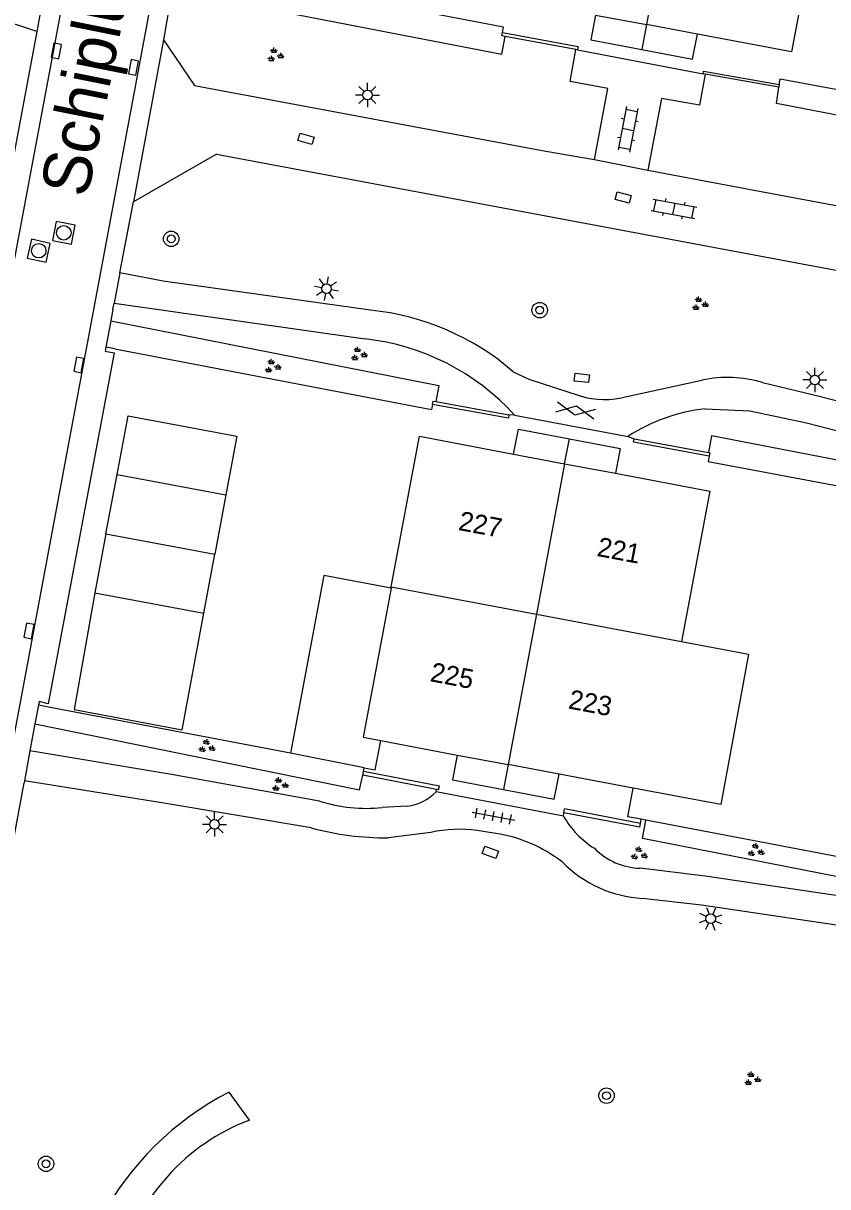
# Model space of a CAD drawing. Extents: x 124000 to 128010, y 398999 to 403000.
# Drawn here: x 126557.7 to 126599.4, y 399499.9 to 399560.1 of the extents above; entities that cross this region are included whole.
import ezdxf

# ---------------------------------------------------------------- set-up
doc = ezdxf.new("R2010")
doc.units = 0
for name, color, linetype in [('gg-afsc-erfafscheiding', 7, 'Continuous'), ('gg-afsc-hekwerk', 7, 'Continuous'), ('gg-afsc-muur', 7, 'Continuous'), ('gg-anno-huisnummerreeks BGT', 7, 'Continuous'), ('gg-anno-openbare ruimte label', 7, 'Continuous'), ('gg-bbg-bijgebouw', 7, 'Continuous'), ('gg-bbg-gedigitaliseerde bebouwing', 7, 'Continuous'), ('gg-bbg-hoofdgebouw', 7, 'Continuous'), ('gg-bbg-luifel en loopbrug', 7, 'Continuous'), ('gg-bbg-tussenscheiding', 7, 'Continuous'), ('gg-knt-verharding', 7, 'Continuous'), ('gt-grn-groengrens', 7, 'Continuous'), ('gt-grn-weggrens', 7, 'Continuous'), ('gt-symb-boom', 7, 'Continuous'), ('gt-symb-gesloten verharding', 7, 'Continuous'), ('gt-symb-groenvak', 7, 'Continuous'), ('gt-symb-klinker verharding', 7, 'Continuous'), ('gt-symb-kolk', 7, 'Continuous'), ('gt-symb-kolk center center', 7, 'Continuous'), ('gt-symb-lichtmast', 7, 'Continuous'), ('gt-symb-rioolschacht', 7, 'Continuous'), ('gt-symb-tegel verharding', 7, 'Continuous')]:
    doc.layers.add(name, color=color, linetype=linetype)

# ---------------------------------------------------------------- blocks, each defined once
blk = doc.blocks.new('gt0-KOLKCC')
at = {"layer": 'gt-symb-kolk center center'}
blk.add_lwpolyline([(-0.375, 0.2), (0.375, 0.2), (0.375, -0.2), (-0.375, -0.2)], close=True, dxfattribs=at)
blk = doc.blocks.new('gt0-GRVAK')
at = {"layer": 'gt-symb-groenvak'}
for p, q in [((-0.11, 0.189), (-0.228, 0.24)), ((-0.182, 0.153), (0.088, 0.153)), ((-0.091, 0.211), (-0.156, 0.322)), ((-0.047, 0.214), (-0.047, 0.393)), ((-0.004, 0.211), (0.061, 0.322)), ((0.015, 0.189), (0.133, 0.24)), ((0.262, -0.052), (0.197, 0.059)), ((0.305, -0.049), (0.305, 0.13)), ((0.349, -0.052), (0.414, 0.059)), ((-0.245, -0.228), (-0.363, -0.177)), ((-0.318, -0.264), (-0.047, -0.264)), ((-0.226, -0.206), (-0.291, -0.095)), ((-0.183, -0.203), (-0.183, -0.024)), ((-0.139, -0.206), (-0.074, -0.095)), ((-0.12, -0.228), (-0.002, -0.177)), ((0.243, -0.074), (0.125, -0.023)), ((0.17, -0.11), (0.441, -0.11)), ((0.368, -0.074), (0.486, -0.023))]:
    blk.add_line(p, q, dxfattribs=at)
blk = doc.blocks.new('gt0-BOOM')
at = {"layer": 'gt-symb-boom'}
for radius in [0.4, 0.2]:
    blk.add_circle((0, 0), radius, dxfattribs=at)
blk = doc.blocks.new('gt0-LMAST')
at = {"layer": 'gt-symb-lichtmast'}
for p, q in [((-0.005, 0.246), (-0.005, 0.621)), ((-0.182, 0.173), (-0.447, 0.438)), ((0.172, 0.173), (0.437, 0.438)), ((-0.255, -0.004), (-0.63, -0.004)), ((-0.182, -0.181), (-0.447, -0.446)), ((-0.005, -0.254), (-0.005, -0.629)), ((0.437, -0.446), (0.172, -0.181)), ((0.245, -0.004), (0.62, -0.004))]:
    blk.add_line(p, q, dxfattribs=at)
blk.add_circle((-0.005, -0.004), 0.25, dxfattribs=at)
blk = doc.blocks.new('gt0-KL1')
at = {"layer": 'gt-symb-klinker verharding'}
for p, q in [((-1.15, 0.3), (1.15, 0.3)), ((-1, -0.3), (-1, 0.3)), ((-0.5, 0.3), (-0.5, 0.45)), ((0, -0.3), (0, 0.3)), ((0.5, 0.3), (0.5, 0.45)), ((1, -0.3), (1, 0.3)), ((-1.15, -0.3), (1.15, -0.3)), ((-0.5, -0.45), (-0.5, -0.3)), ((0.5, -0.45), (0.5, -0.3))]:
    blk.add_line(p, q, dxfattribs=at)
blk = doc.blocks.new('gt0-GESVH1')
at = {"layer": 'gt-symb-gesloten verharding'}
for p, q in [((-0.992, -0.261), (0.008, 0.239)), ((0.008, -0.261), (-0.992, 0.239)), ((0.008, 0.239), (1.008, -0.261)), ((1.008, 0.239), (0.008, -0.261))]:
    blk.add_line(p, q, dxfattribs=at)
blk = doc.blocks.new('gt0-KOLK')
at = {"layer": 'gt-symb-kolk'}
blk.add_lwpolyline([(0, 0), (0.375, 0), (0.375, 0.4), (-0.375, 0.4), (-0.375, 0), (0, 0)], dxfattribs=at)
blk = doc.blocks.new('gt0-TEG1')
at = {"layer": 'gt-symb-tegel verharding'}
for p, q in [((-1.125, 0), (1.125, 0)), ((-0.9, -0.25), (-0.9, 0.25)), ((-0.45, -0.25), (-0.45, 0.25)), ((0, -0.25), (0, 0.25)), ((0.45, -0.25), (0.45, 0.25)), ((0.9, -0.25), (0.9, 0.25))]:
    blk.add_line(p, q, dxfattribs=at)
blk = doc.blocks.new('gt0-RS')
at = {"layer": 'gt-symb-rioolschacht'}
blk.add_lwpolyline([(-0.5, -0.5), (0.5, -0.5), (0.5, 0.5), (-0.5, 0.5)], close=True, dxfattribs=at)
blk.add_circle((0, 0), 0.375, dxfattribs=at)

msp = doc.modelspace()

# ---------------------------------------------------------------- linework, layer by layer
at = {"layer": 'gg-afsc-erfafscheiding'}
msp.add_lwpolyline([(126589.751, 399518.895), (126589.05, 399519.027), (126589.329, 399520.502)], dxfattribs=at)
at = {"layer": 'gg-afsc-hekwerk'}
for p, q in [((126582.618, 399559.927), (126573.231, 399561.73)), ((126596.957, 399557.246), (126613.331, 399554.214)), ((126562.484, 399543.26), (126578.897, 399540.127)), ((126593.224, 399537.437), (126609.585, 399534.343)), ((126571.587, 399522.317), (126559.059, 399524.701)), ((126589.992, 399518.849), (126589.751, 399518.895)), ((126606.114, 399515.777), (126589.992, 399518.849))]:
    msp.add_line(p, q, dxfattribs=at)
at = {"layer": 'gg-afsc-muur'}
for p, q in [((126586.365, 399558.775), (126582.704, 399559.449)), ((126586.451, 399558.759), (126586.365, 399558.775)), ((126593.06, 399557.498), (126592.957, 399557.516)), ((126596.88, 399556.822), (126593.06, 399557.498)), ((126596.904, 399556.96), (126596.88, 399556.822)), ((126579.122, 399540.538), (126582.901, 399539.856)), ((126589.388, 399538.599), (126593.24, 399537.895)), ((126575.334, 399521.173), (126575.372, 399521.369)), ((126579.297, 399520.616), (126575.372, 399521.369)), ((126579.155, 399520.439), (126575.334, 399521.173)), ((126579.26, 399520.419), (126579.155, 399520.439)), ((126579.26, 399520.419), (126579.297, 399520.616)), ((126585.747, 399519.233), (126585.784, 399519.429)), ((126589.672, 399518.483), (126585.747, 399519.233)), ((126589.71, 399518.679), (126585.784, 399519.429)), ((126589.672, 399518.483), (126589.71, 399518.679))]:
    msp.add_line(p, q, dxfattribs=at)
for points in [[(126582.704, 399559.449), (126582.535, 399559.48), (126582.567, 399559.654)], [(126582.567, 399559.654), (126586.483, 399558.932), (126586.451, 399558.759)], [(126592.957, 399557.516), (126592.982, 399557.655), (126596.904, 399556.96)], [(126578.946, 399540.39), (126578.978, 399540.564), (126579.122, 399540.538)], [(126582.901, 399539.856), (126582.87, 399539.682), (126578.946, 399540.39)], [(126593.275, 399537.709), (126589.356, 399538.426), (126589.388, 399538.599)], [(126593.24, 399537.895), (126593.307, 399537.883), (126593.275, 399537.709)]]:
    msp.add_lwpolyline(points, dxfattribs=at)
at = {"layer": 'gg-bbg-bijgebouw'}
for p, q in [((126562.027, 399533.688), (126562.599, 399536.752)), ((126562.599, 399536.752), (126568.244, 399535.697)), ((126568.244, 399535.697), (126567.672, 399532.634)), ((126562.027, 399533.688), (126561.455, 399530.624)), ((126567.099, 399529.57), (126567.672, 399532.634)), ((126561.455, 399530.624), (126567.099, 399529.57))]:
    msp.add_line(p, q, dxfattribs=at)
at = {"layer": 'gg-bbg-gedigitaliseerde bebouwing'}
msp.add_lwpolyline([(126591.838, 399528.1), (126595.317, 399527.456), (126593.874, 399519.657), (126589.329, 399520.502)], dxfattribs=at)
at = {"layer": 'gg-bbg-hoofdgebouw'}
for p, q in [((126587.386, 399560.56), (126590.024, 399560.065)), ((126592.662, 399559.57), (126590.024, 399560.065)), ((126583.145, 399537.815), (126585.783, 399537.317)), ((126585.783, 399537.317), (126588.421, 399536.818)), ((126576.807, 399530.942), (126576.792, 399530.864)), ((126576.792, 399530.864), (126575.348, 399523.146)), ((126575.348, 399523.146), (126576.263, 399522.973)), ((126576.263, 399522.973), (126580.223, 399522.224)), ((126580.223, 399522.224), (126582.861, 399521.725)), ((126585.499, 399521.226), (126582.861, 399521.725)), ((126589.329, 399520.502), (126585.499, 399521.226))]:
    msp.add_line(p, q, dxfattribs=at)
for points in [[(126598.996, 399566.449), (126597.533, 399558.655), (126592.662, 399559.57)], [(126576.807, 399530.942), (126578.266, 399538.737), (126583.145, 399537.815)], [(126588.421, 399536.818), (126593.3, 399535.896), (126591.838, 399528.1)]]:
    msp.add_lwpolyline(points, dxfattribs=at)
at = {"layer": 'gg-bbg-luifel en loopbrug'}
for p, q in [((126590.024, 399560.065), (126589.778, 399558.776)), ((126585.783, 399537.317), (126586.029, 399538.606)), ((126575.409, 399521.562), (126571.587, 399522.317)), ((126582.861, 399521.725), (126582.615, 399520.436))]:
    msp.add_line(p, q, dxfattribs=at)
for points in [[(126587.386, 399560.56), (126587.141, 399559.281), (126589.778, 399558.776)], [(126589.778, 399558.776), (126592.414, 399558.272), (126592.662, 399559.57)], [(126562.599, 399536.752), (126563.171, 399539.8), (126568.813, 399538.747), (126568.244, 399535.697)], [(126583.145, 399537.815), (126583.393, 399539.11), (126586.029, 399538.606)], [(126586.029, 399538.606), (126588.666, 399538.101), (126588.421, 399536.818)], [(126576.792, 399530.864), (126573.308, 399531.516), (126571.587, 399522.317)], [(126561.455, 399530.624), (126560.385, 399524.574), (126565.969, 399523.53), (126567.099, 399529.57)], [(126575.409, 399521.562), (126575.976, 399521.454), (126576.263, 399522.973)], [(126580.223, 399522.224), (126579.978, 399520.941), (126582.615, 399520.436)], [(126582.615, 399520.436), (126585.251, 399519.932), (126585.499, 399521.226)]]:
    msp.add_lwpolyline(points, dxfattribs=at)
at = {"layer": 'gg-bbg-tussenscheiding'}
for p, q in [((126591.487, 399567.858), (126590.024, 399560.065)), ((126585.783, 399537.317), (126584.322, 399529.521)), ((126562.027, 399533.688), (126567.672, 399532.634)), ((126576.807, 399530.942), (126584.322, 399529.521)), ((126584.322, 399529.521), (126582.861, 399521.725)), ((126584.322, 399529.521), (126591.838, 399528.1))]:
    msp.add_line(p, q, dxfattribs=at)
at = {"layer": 'gg-knt-verharding'}
for p, q in [((126565.448, 399561.853), (126565.007, 399559.27)), ((126558.441, 399559.706), (126554.303, 399561.087)), ((126558.735, 399561.315), (126558.441, 399559.706)), ((126558.441, 399559.706), (126556.287, 399548.194)), ((126586.451, 399558.759), (126592.957, 399557.516)), ((126567.752, 399553.353), (126563.447, 399550.886)), ((126567.752, 399553.353), (126608.674, 399545.688)), ((126584.819, 399553.505), (126587.331, 399553.069)), ((126587.331, 399553.069), (126590.09, 399552.52)), ((126590.09, 399552.52), (126595.969, 399551.421)), ((126562.749, 399547.203), (126563.447, 399550.886)), ((126562.749, 399547.203), (126562.45, 399545.625)), ((126562.389, 399545.302), (126562.45, 399545.625)), ((126562.45, 399545.625), (126575.452, 399543.78)), ((126562.389, 399545.302), (126562.277, 399544.711)), ((126562.277, 399544.711), (126562.018, 399543.347)), ((126589.004, 399540.801), (126592.895, 399541.641)), ((126583.192, 399539.836), (126589.082, 399538.733)), ((126558.525, 399524.802), (126558.348, 399523.845)), ((126558.348, 399523.845), (126558.088, 399522.44)), ((126558.088, 399522.44), (126557.801, 399520.889)), ((126553.939, 399500), (126557.783, 399520.791)), ((126557.801, 399520.889), (126557.783, 399520.791)), ((126579.132, 399520.317), (126579.155, 399520.439)), ((126585.719, 399519.056), (126579.132, 399520.317)), ((126577.633, 399519.575), (126576.336, 399519.5)), ((126585.719, 399519.056), (126585.747, 399519.233)), ((126582.214, 399518.164), (126581.262, 399518.312)), ((126578.856, 399518.216), (126576.647, 399517.932))]:
    msp.add_line(p, q, dxfattribs=at)
for points in [[(126548.307, 399500), (126563.87, 399583.035), (126562.406, 399583.271)], [(126569.676, 399581.937), (126568.263, 399582.203), (126552.912, 399500)], [(126565.007, 399559.27), (126566.616, 399556.911), (126584.819, 399553.505)], [(126587.331, 399553.069), (126588.03, 399556.747), (126586.066, 399557.118), (126586.365, 399558.775)], [(126593.06, 399557.498), (126592.769, 399555.887), (126590.803, 399556.233), (126590.09, 399552.52)], [(126595.969, 399551.421), (126610.653, 399548.675), (126613.12, 399550.209)], [(126575.733, 399545.266), (126564.985, 399546.774), (126562.749, 399547.203)], [(126562.018, 399543.347), (126561.979, 399543.14), (126562.454, 399543.052), (126559.036, 399524.868), (126558.56, 399524.99), (126558.525, 399524.802)], [(126583.123, 399542.083), (126583.931, 399541.687), (126586.584, 399540.828)], [(126596.04, 399541.52), (126598.617, 399540.896), (126604.828, 399539.321), (126610.839, 399538.138)], [(126593.068, 399540.156), (126595.371, 399540.055), (126598.32, 399539.439), (126604.502, 399537.843), (126610.564, 399536.604)], [(126573.089, 399519.841), (126565.414, 399521.217), (126558.088, 399522.44)], [(126572.65, 399518.449), (126564.926, 399519.74), (126557.801, 399520.889)], [(126606.284, 399513.767), (126601.13, 399514.752), (126593.059, 399515.94), (126589.696, 399516.361)], [(126605.997, 399512.229), (126600.683, 399513.288), (126592.876, 399514.445), (126589.814, 399514.798)]]:
    msp.add_lwpolyline(points, dxfattribs=at)
for centre, radius, start, end in [((126574.387, 399531.97), 13.364, 49.17707, 84.21818), ((126574.12, 399531.599), 12.254, 42.23823, 83.75856), ((126594.238, 399535.606), 6.182, 73.05008, 102.54333), ((126587.84, 399544.898), 4.259, 252.85532, 285.86623), ((126594.028, 399531.172), 9.036, 96.10156, 123.19152), ((126577.296, 399522.141), 2.588, 277.47948, 315.19103), ((126575.54, 399527.55), 8.089, 252.36263, 275.64692), ((126589.913, 399521.503), 4.856, 210.25946, 237.77591), ((126576.603, 399533.304), 15.372, 255.09712, 270.16264), ((126580.322, 399511.682), 6.697, 81.92795, 102.64186), ((126581.056, 399510.724), 7.53, 52.37959, 81.15084), ((126589.786, 399519.806), 3.446, 224.39309, 268.5003), ((126590.166, 399521.101), 6.312, 224.34951, 266.80408)]:
    msp.add_arc(centre, radius, start, end, dxfattribs=at)
at = {"layer": 'gt-grn-groengrens'}
for p, q in [((126582.567, 399559.654), (126582.618, 399559.927)), ((126596.904, 399556.96), (126596.957, 399557.246)), ((126562.484, 399543.26), (126562.018, 399543.347)), ((126578.946, 399540.39), (126578.897, 399540.127)), ((126583.192, 399539.836), (126582.901, 399539.856)), ((126589.082, 399538.733), (126589.388, 399538.599)), ((126593.275, 399537.709), (126593.224, 399537.437)), ((126559.059, 399524.701), (126558.525, 399524.802)), ((126575.372, 399521.369), (126575.409, 399521.562)), ((126589.71, 399518.679), (126589.751, 399518.895)), ((126569.467, 399503.308), (126568.405, 399504.765))]:
    msp.add_line(p, q, dxfattribs=at)
for points in [[(126565.448, 399561.853), (126582.536, 399558.536), (126582.704, 399559.449)], [(126613.597, 399552.735), (126596.767, 399555.975), (126596.88, 399556.822)], [(126562.277, 399544.711), (126579.273, 399541.372), (126579.122, 399540.538)], [(126610.363, 399535.485), (126593.399, 399538.767), (126593.24, 399537.895)], [(126558.348, 399523.845), (126575.159, 399520.429), (126575.334, 399521.173)], [(126606.447, 399514.636), (126589.81, 399517.894), (126589.992, 399518.849)]]:
    msp.add_lwpolyline(points, dxfattribs=at)
for centre, radius, start, end in [((126575.609, 399490.811), 15.704, 117.30597, 186.20304), ((126573.256, 399493.207), 10.788, 110.5622, 220.65812)]:
    msp.add_arc(centre, radius, start, end, dxfattribs=at)
at = {"layer": 'gt-grn-weggrens'}
msp.add_line((126565.007, 399559.27), (126563.447, 399550.886), dxfattribs=at)

# ---------------------------------------------------------------- block references
at = {"layer": 'gt-symb-boom'}
for p in [(126565.407, 399548.964), (126584.494, 399545.272), (126587.954, 399504.579), (126558.921, 399501.046)]:
    msp.add_blockref('gt0-BOOM', p, dxfattribs=at)
at = {"layer": 'gt-symb-gesloten verharding', "rotation": 169.39794170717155}
msp.add_blockref('gt0-GESVH1', (126586.361, 399540.056), dxfattribs=at)
at = {"layer": 'gt-symb-groenvak'}
for p in [(126570.777, 399558.476), (126592.773, 399545.582), (126575.107, 399542.985), (126570.639, 399542.349), (126571.016, 399520.679), (126595.49, 399505.432)]:
    msp.add_blockref('gt0-GRVAK', p, dxfattribs=at)
for p, rotation in [((126567.234, 399522.651), -10.781616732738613), ((126595.675, 399517.266), -10.781616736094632), ((126589.629, 399517.088), -11.073871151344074)]:
    msp.add_blockref('gt0-GRVAK', p, dxfattribs=dict(at, rotation=rotation))
at = {"layer": 'gt-symb-klinker verharding'}
for p, rotation in [((126589.064, 399554.642), -100.89418298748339), ((126591.448, 399550.522), -10.602058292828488)]:
    msp.add_blockref('gt0-KL1', p, dxfattribs=dict(at, rotation=rotation))
at = {"layer": 'gt-symb-kolk'}
for p, rotation in [((126559.255, 399558.737), -100.71464389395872), ((126563.651, 399557.805), 79.45426563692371), ((126560.818, 399542.398), 79.45426563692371), ((126558.237, 399528.617), 79.45426563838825)]:
    msp.add_blockref('gt0-KOLK', p, dxfattribs=dict(at, rotation=rotation))
at = {"layer": 'gt-symb-kolk center center'}
for p, rotation in [((126572.388, 399554.143), 163.79481462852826), ((126588.81, 399551.108), 165.17189147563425), ((126586.675, 399541.757), 173.62817759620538), ((126581.933, 399517.179), 159.87983420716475)]:
    msp.add_blockref('gt0-KOLKCC', p, dxfattribs=dict(at, rotation=rotation))
at = {"layer": 'gt-symb-lichtmast'}
for p in [(126575.577, 399556.42), (126598.752, 399541.657), (126567.656, 399518.636)]:
    msp.add_blockref('gt0-LMAST', p, dxfattribs=at)
for p, rotation in [((126573.454, 399546.388), -10.197205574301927), ((126593.342, 399513.742), 154.460267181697)]:
    msp.add_blockref('gt0-LMAST', p, dxfattribs=dict(at, rotation=rotation))
at = {"layer": 'gt-symb-rioolschacht'}
for p, rotation in [((126559.842, 399549.278), 79.04956573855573), ((126558.546, 399548.348), 77.17287657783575)]:
    msp.add_blockref('gt0-RS', p, dxfattribs=dict(at, rotation=rotation))
at = {"layer": 'gt-symb-tegel verharding', "rotation": -10.54573436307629}
msp.add_blockref('gt0-TEG1', (126582.096, 399519.059), dxfattribs=at)

# ---------------------------------------------------------------- texts
at = {"layer": 'gg-anno-huisnummerreeks BGT'}
for s, p in [('227', (126580.242, 399533.887)), ('221', (126587.415, 399532.542)), ('225', (126578.775, 399526.052)), ('223', (126585.934, 399524.641))]:
    msp.add_text(s, height=1, rotation=349.4, dxfattribs=at).set_placement(p)
at = {"layer": 'gg-anno-openbare ruimte label'}
msp.add_text('Schipluidenlaan', height=2.5, rotation=78.7, dxfattribs=at).set_placement((126561.061, 399551.039))

doc.saveas('drawing.dxf')
